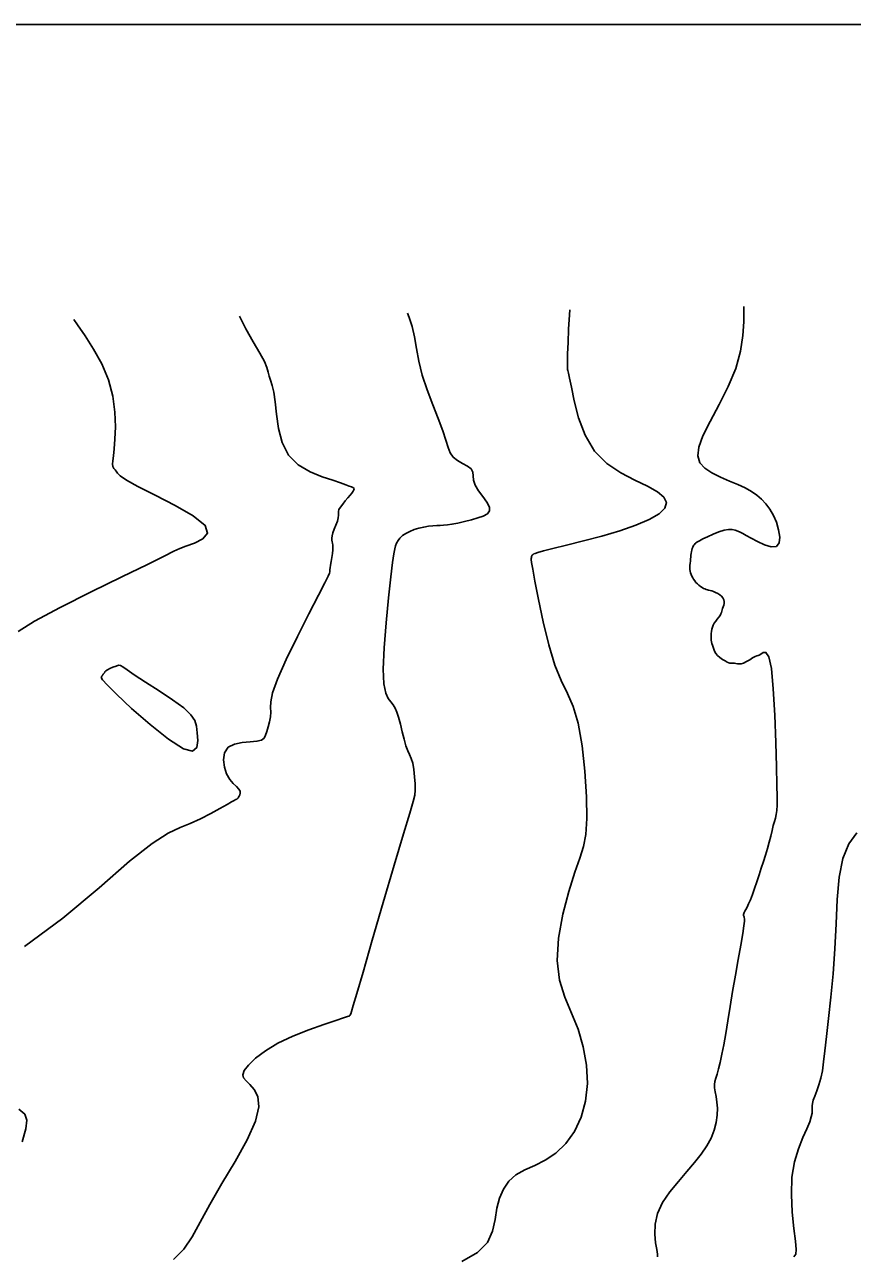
# Model space of a CAD drawing. Extents: x 2566142 to 2571431, y 418755 to 421584.
# Drawn here: x 2568479.9 to 2568693.7, y 421243.9 to 421561.7 of the extents above; entities that cross this region are included whole.
import ezdxf

# ---------------------------------------------------------------- set-up
doc = ezdxf.new("R2010")
doc.units = 0
for name, color, linetype in [('Contour_ADS_Major', 7, 'Continuous'), ('Contour_ADS_Minor', 7, 'Continuous'), ('Contour_ADS_State_Plane_Border', 7, 'Continuous')]:
    doc.layers.add(name, color=color, linetype=linetype)

msp = doc.modelspace()

# ---------------------------------------------------------------- linework, layer by layer
at = {"layer": 'Contour_ADS_Major'}
for points in [[(2568653.26, 421417.65), (2568652.94, 421418.05), (2568652.66, 421418.45), (2568652.42, 421418.87), (2568652.21, 421419.28), (2568652.02, 421419.69), (2568651.85, 421420.1), (2568651.73, 421420.54), (2568651.67, 421421.01), (2568651.66, 421421.52), (2568651.7, 421422.06), (2568651.77, 421422.62), (2568651.83, 421423.17), (2568651.87, 421423.7), (2568651.9, 421424.21), (2568651.94, 421424.7), (2568651.99, 421425.16), (2568652.08, 421425.61), (2568652.19, 421426.02), (2568652.32, 421426.4), (2568652.45, 421426.74), (2568652.58, 421427.02), (2568652.71, 421427.26), (2568652.86, 421427.47), (2568653.04, 421427.66), (2568653.27, 421427.87), (2568653.63, 421428.11), (2568654.2, 421428.43), (2568655.06, 421428.88), (2568656.25, 421429.46), (2568657.67, 421430.09), (2568659.14, 421430.68), (2568660.52, 421431.1), (2568661.68, 421431.29), (2568662.62, 421431.28), (2568663.4, 421431.12), (2568664.07, 421430.88), (2568664.68, 421430.6), (2568665.37, 421430.24), (2568666.26, 421429.75), (2568667.49, 421429.06), (2568669.13, 421428.18), (2568670.96, 421427.35), (2568672.69, 421426.83), (2568674.02, 421426.94), (2568674.73, 421427.84), (2568674.88, 421429.37), (2568674.6, 421431.25), (2568674.02, 421433.19), (2568673.25, 421434.97), (2568672.34, 421436.55), (2568671.3, 421437.95), (2568670.17, 421439.16), (2568668.95, 421440.21), (2568667.59, 421441.15), (2568666, 421442.03), (2568664.11, 421442.9), (2568661.9, 421443.83), (2568659.56, 421444.83), (2568657.35, 421445.93), (2568655.51, 421447.16), (2568654.27, 421448.57), (2568653.74, 421450.3), (2568653.96, 421452.55), (2568655.02, 421455.49), (2568656.89, 421459.23), (2568659.22, 421463.56), (2568661.58, 421468.2), (2568663.55, 421472.88), (2568664.78, 421477.34), (2568665.4, 421481.39), (2568665.6, 421484.9), (2568665.61, 421487.7), (2568665.61, 421488.85)], [(2568667.31, 421335.71), (2568667.82, 421337.06), (2568668.38, 421338.64), (2568668.96, 421340.36), (2568669.55, 421342.12), (2568670.13, 421343.86), (2568670.7, 421345.57), (2568671.24, 421347.26), (2568671.73, 421348.93), (2568672.17, 421350.58), (2568672.56, 421352.16), (2568672.91, 421353.62), (2568673.23, 421354.87), (2568673.53, 421355.91), (2568673.79, 421356.81), (2568674, 421357.73), (2568674.15, 421358.78), (2568674.22, 421360.15), (2568674.22, 421362.21), (2568674.15, 421365.35), (2568674.03, 421370), (2568673.86, 421376.3), (2568673.6, 421383.39), (2568673.24, 421390.14), (2568672.74, 421395.43), (2568672.08, 421398.44), (2568671.34, 421399.59), (2568670.63, 421399.59), (2568670.03, 421399.16), (2568669.61, 421398.89), (2568669.29, 421398.78), (2568668.97, 421398.71), (2568668.53, 421398.53), (2568667.9, 421398.18), (2568667.13, 421397.7), (2568666.32, 421397.22), (2568665.56, 421396.84), (2568664.92, 421396.65), (2568664.39, 421396.62), (2568663.95, 421396.67), (2568663.55, 421396.75), (2568663.19, 421396.8), (2568662.85, 421396.82), (2568662.57, 421396.82), (2568662.34, 421396.81), (2568662.16, 421396.81), (2568661.99, 421396.83), (2568661.74, 421396.92), (2568661.36, 421397.1), (2568660.79, 421397.39), (2568660.12, 421397.77), (2568659.43, 421398.24), (2568658.83, 421398.76), (2568658.38, 421399.32), (2568658.07, 421399.89), (2568657.86, 421400.44), (2568657.69, 421400.96), (2568657.53, 421401.43), (2568657.38, 421401.86), (2568657.26, 421402.3), (2568657.18, 421402.77), (2568657.15, 421403.29), (2568657.15, 421403.86), (2568657.2, 421404.44), (2568657.27, 421405.01), (2568657.36, 421405.56), (2568657.5, 421406.09), (2568657.69, 421406.61), (2568657.98, 421407.13), (2568658.35, 421407.66), (2568658.77, 421408.19), (2568659.17, 421408.69), (2568659.5, 421409.14), (2568659.71, 421409.53), (2568659.83, 421409.88), (2568659.91, 421410.22), (2568660, 421410.56), (2568660.15, 421410.93), (2568660.31, 421411.34), (2568660.45, 421411.77), (2568660.54, 421412.23), (2568660.53, 421412.71), (2568660.42, 421413.19), (2568660.2, 421413.66), (2568659.86, 421414.09), (2568659.41, 421414.47), (2568658.88, 421414.8), (2568658.33, 421415.08), (2568657.8, 421415.29), (2568657.33, 421415.44), (2568656.91, 421415.55), (2568656.54, 421415.64), (2568656.2, 421415.73), (2568655.87, 421415.83), (2568655.54, 421415.96), (2568655.2, 421416.12), (2568654.84, 421416.34), (2568654.45, 421416.6), (2568654.03, 421416.92), (2568653.63, 421417.27), (2568653.26, 421417.65)], [(2568643.36, 421243.51), (2568643.32, 421244.24), (2568643.15, 421245.43), (2568642.85, 421247.18), (2568642.62, 421249.42), (2568642.69, 421251.98), (2568643.31, 421254.72), (2568644.66, 421257.52), (2568646.54, 421260.29), (2568648.71, 421262.98), (2568650.89, 421265.52), (2568652.88, 421267.87), (2568654.6, 421270.06), (2568656.04, 421272.15), (2568657.17, 421274.19), (2568657.98, 421276.22), (2568658.5, 421278.21), (2568658.77, 421280.12), (2568658.81, 421281.89), (2568658.68, 421283.49), (2568658.45, 421284.91), (2568658.21, 421286.14), (2568658.05, 421287.18), (2568658.04, 421288.03), (2568658.17, 421288.81), (2568658.41, 421289.66), (2568658.73, 421290.69), (2568659.1, 421292.04), (2568659.52, 421293.73), (2568659.97, 421295.81), (2568660.45, 421298.29), (2568660.95, 421301.19), (2568661.49, 421304.49), (2568662.08, 421308.13), (2568662.73, 421312.07), (2568663.46, 421316.23), (2568664.18, 421320.32), (2568664.84, 421324.01), (2568665.35, 421326.97), (2568665.65, 421328.97), (2568665.78, 421330.16), (2568665.79, 421330.79), (2568665.74, 421331.1), (2568665.68, 421331.3), (2568665.63, 421331.47), (2568665.58, 421331.61), (2568665.56, 421331.76), (2568665.58, 421331.93), (2568665.64, 421332.15), (2568665.75, 421332.43), (2568665.92, 421332.79), (2568666.17, 421333.24), (2568666.48, 421333.84), (2568666.87, 421334.64), (2568667.31, 421335.71)]]:
    msp.add_lwpolyline(points, dxfattribs=at)
at = {"layer": 'Contour_ADS_Minor'}
for points in [[(2568592.79, 421242.31), (2568596.85, 421244.61), (2568599.39, 421247.25), (2568600.75, 421250.17), (2568601.41, 421253.17), (2568601.87, 421256.06), (2568602.55, 421258.7), (2568603.56, 421261.03), (2568604.96, 421263.03), (2568606.79, 421264.66), (2568609.05, 421265.96), (2568611.63, 421267.14), (2568614.36, 421268.5), (2568617.08, 421270.3), (2568619.63, 421272.76), (2568621.86, 421275.88), (2568623.63, 421279.55), (2568624.78, 421283.72), (2568625.22, 421288.26), (2568624.99, 421293.01), (2568624.16, 421297.75), (2568622.84, 421302.27), (2568621.14, 421306.47), (2568619.4, 421310.59), (2568618.02, 421314.98), (2568617.39, 421320), (2568617.77, 421325.81), (2568618.91, 421331.97), (2568620.45, 421337.84), (2568622.01, 421342.81), (2568623.28, 421346.47), (2568624.21, 421349.45), (2568624.79, 421352.56), (2568625.04, 421356.67), (2568624.96, 421362.3), (2568624.55, 421368.88), (2568623.84, 421375.49), (2568622.83, 421381.27), (2568621.55, 421385.59), (2568620.06, 421388.99), (2568618.47, 421392.29), (2568616.84, 421396.3), (2568615.27, 421401.55), (2568613.83, 421407.48), (2568612.61, 421413.24), (2568611.68, 421417.98), (2568611.1, 421421.08), (2568610.8, 421422.79), (2568610.7, 421423.56), (2568610.72, 421423.87), (2568610.77, 421424.09), (2568610.83, 421424.31), (2568610.9, 421424.5), (2568610.97, 421424.65), (2568611.03, 421424.75), (2568611.1, 421424.83), (2568611.21, 421424.9), (2568611.4, 421424.99), (2568611.72, 421425.13), (2568612.44, 421425.37), (2568613.86, 421425.77), (2568616.26, 421426.39), (2568619.83, 421427.27), (2568624.22, 421428.37), (2568628.97, 421429.63), (2568633.62, 421431), (2568637.75, 421432.44), (2568641.17, 421433.9), (2568643.72, 421435.38), (2568645.25, 421436.83), (2568645.65, 421438.26), (2568644.97, 421439.66), (2568643.31, 421441.08), (2568640.77, 421442.54), (2568637.49, 421444.09), (2568633.83, 421445.95), (2568630.21, 421448.36), (2568627.04, 421451.56), (2568624.64, 421455.66), (2568622.95, 421460.18), (2568621.81, 421464.53), (2568621.08, 421468.09), (2568620.61, 421470.42), (2568620.34, 421471.72), (2568620.19, 421472.34), (2568620.12, 421472.64), (2568620.08, 421472.95), (2568620.06, 421473.55), (2568620.07, 421474.7), (2568620.12, 421476.66), (2568620.22, 421479.56), (2568620.37, 421483.06), (2568620.58, 421486.7), (2568620.69, 421487.99)], [(2568478.26, 421405.02), (2568482.48, 421407.64), (2568489.08, 421411.17), (2568497.05, 421415.18), (2568505.03, 421419.09), (2568511.66, 421422.32), (2568515.94, 421424.45), (2568518.42, 421425.7), (2568520, 421426.44), (2568521.57, 421427.04), (2568523.75, 421427.82), (2568525.9, 421428.91), (2568527.13, 421430.4), (2568526.5, 421432.36), (2568523.45, 421434.82), (2568518.77, 421437.52), (2568513.61, 421440.16), (2568509.12, 421442.42), (2568506.18, 421444.07), (2568504.58, 421445.18), (2568503.86, 421445.89), (2568503.55, 421446.36), (2568503.25, 421446.73), (2568502.96, 421447.1), (2568502.72, 421447.55), (2568502.6, 421448.16), (2568502.65, 421449.04), (2568502.82, 421450.31), (2568503.03, 421452.12), (2568503.23, 421454.6), (2568503.33, 421457.83), (2568503.2, 421461.63), (2568502.66, 421465.76), (2568501.57, 421469.98), (2568499.84, 421474.07), (2568497.71, 421477.88), (2568495.51, 421481.28), (2568493.53, 421484.15), (2568492.61, 421485.54)], [(2568562.85, 421442.86), (2568561.48, 421443.34), (2568559.45, 421444.01), (2568556.71, 421444.92), (2568553.6, 421446.21), (2568550.56, 421448.03), (2568548.05, 421450.53), (2568546.4, 421453.77), (2568545.45, 421457.42), (2568544.95, 421461.06), (2568544.61, 421464.27), (2568544.24, 421466.73), (2568543.83, 421468.53), (2568543.42, 421469.87), (2568543.08, 421470.94), (2568542.82, 421471.95), (2568542.47, 421473.12), (2568541.83, 421474.68), (2568540.68, 421476.86), (2568538.96, 421479.78), (2568536.99, 421483.14), (2568535.36, 421486.36)], [(2568576.05, 421384.18), (2568575.6, 421385.21), (2568575.09, 421386.05), (2568574.5, 421386.81), (2568573.82, 421387.68), (2568573.17, 421389.08), (2568572.68, 421391.46), (2568572.5, 421395.29), (2568572.73, 421400.79), (2568573.24, 421407.23), (2568573.89, 421413.66), (2568574.49, 421419.09), (2568574.94, 421422.8), (2568575.25, 421425.05), (2568575.48, 421426.31), (2568575.7, 421427.09), (2568575.96, 421427.78), (2568576.32, 421428.45), (2568576.81, 421429.11), (2568577.47, 421429.73), (2568578.33, 421430.31), (2568579.36, 421430.84), (2568580.51, 421431.29), (2568581.72, 421431.67), (2568582.95, 421431.94), (2568584.16, 421432.14), (2568585.3, 421432.27), (2568586.32, 421432.34), (2568587.22, 421432.39), (2568588.09, 421432.43), (2568589.06, 421432.52), (2568590.26, 421432.69), (2568591.77, 421432.98), (2568593.49, 421433.36), (2568595.26, 421433.81), (2568596.93, 421434.29), (2568598.35, 421434.79), (2568599.4, 421435.37), (2568599.97, 421436.11), (2568599.94, 421437.08), (2568599.28, 421438.35), (2568598.22, 421439.8), (2568597.1, 421441.32), (2568596.23, 421442.77), (2568595.84, 421444.05), (2568595.73, 421445.16), (2568595.61, 421446.12), (2568595.19, 421446.95), (2568594.27, 421447.68), (2568593.01, 421448.38), (2568591.69, 421449.13), (2568590.56, 421450.01), (2568589.8, 421451.09), (2568589.26, 421452.5), (2568588.71, 421454.37), (2568587.91, 421456.83), (2568586.72, 421459.94), (2568585.29, 421463.53), (2568583.83, 421467.35), (2568582.58, 421471.16), (2568581.7, 421474.75), (2568581.09, 421478.06), (2568580.56, 421481.06), (2568579.96, 421483.73), (2568579.19, 421486.06), (2568578.79, 421487.19)], [(2568489.79, 421330.93), (2568499.12, 421338.82), (2568507, 421345.67), (2568512.83, 421350.25), (2568516.97, 421352.89), (2568520.04, 421354.35), (2568522.68, 421355.4), (2568525.35, 421356.61), (2568527.97, 421357.96), (2568530.32, 421359.26), (2568532.17, 421360.33), (2568533.36, 421361.01), (2568534.01, 421361.37), (2568534.3, 421361.52), (2568534.4, 421361.57), (2568534.48, 421361.6), (2568534.56, 421361.63), (2568534.64, 421361.66), (2568534.71, 421361.7), (2568534.77, 421361.74), (2568534.82, 421361.79), (2568534.87, 421361.84), (2568534.92, 421361.9), (2568534.97, 421361.97), (2568535.04, 421362.07), (2568535.13, 421362.23), (2568535.27, 421362.47), (2568535.44, 421362.81), (2568535.56, 421363.23), (2568535.52, 421363.74), (2568535.23, 421364.31), (2568534.61, 421364.96), (2568533.78, 421365.77), (2568532.88, 421366.81), (2568532.07, 421368.2), (2568531.49, 421369.96), (2568531.27, 421371.88), (2568531.56, 421373.69), (2568532.48, 421375.1), (2568534.09, 421375.93), (2568536.1, 421376.32), (2568538.16, 421376.48), (2568539.9, 421376.63), (2568541.06, 421376.95), (2568541.74, 421377.48), (2568542.13, 421378.23), (2568542.42, 421379.19), (2568542.77, 421380.36), (2568543.12, 421381.64), (2568543.39, 421382.95), (2568543.5, 421384.18), (2568543.43, 421385.35), (2568543.45, 421386.83), (2568543.93, 421389.11), (2568545.2, 421392.67), (2568547.46, 421397.76), (2568550.33, 421403.69), (2568553.28, 421409.53), (2568555.77, 421414.38), (2568557.39, 421417.54), (2568558.26, 421419.27), (2568558.62, 421420.04), (2568558.71, 421420.36), (2568558.74, 421420.62), (2568558.76, 421420.97), (2568558.81, 421421.46), (2568558.91, 421422.14), (2568559.06, 421423.05), (2568559.23, 421424.08), (2568559.39, 421425.13), (2568559.5, 421426.05), (2568559.53, 421426.77), (2568559.49, 421427.31), (2568559.41, 421427.75), (2568559.32, 421428.16), (2568559.25, 421428.59), (2568559.23, 421429.09), (2568559.31, 421429.71), (2568559.51, 421430.49), (2568559.86, 421431.43), (2568560.27, 421432.46), (2568560.66, 421433.47), (2568560.91, 421434.33), (2568560.98, 421434.98), (2568560.94, 421435.48), (2568560.93, 421435.94), (2568561.08, 421436.46), (2568561.47, 421437.12), (2568562.04, 421437.89), (2568562.71, 421438.69), (2568563.37, 421439.46), (2568563.94, 421440.15), (2568564.4, 421440.73), (2568564.74, 421441.21), (2568564.94, 421441.57), (2568565, 421441.82), (2568564.92, 421441.99), (2568564.68, 421442.13), (2568564.29, 421442.3), (2568563.73, 421442.52), (2568562.85, 421442.86)], [(2568518.31, 421242.82), (2568521.04, 421245.54), (2568523.2, 421248.72), (2568525.26, 421252.51), (2568527.71, 421257.06), (2568530.86, 421262.42), (2568534.27, 421268.15), (2568537.37, 421273.71), (2568539.54, 421278.54), (2568540.38, 421282.24), (2568540.13, 421284.89), (2568539.22, 421286.73), (2568538.09, 421288), (2568537.1, 421288.93), (2568536.44, 421289.7), (2568536.24, 421290.53), (2568536.63, 421291.6), (2568537.72, 421293.05), (2568539.54, 421294.8), (2568542.07, 421296.71), (2568545.32, 421298.65), (2568549.2, 421300.48), (2568553.31, 421302.13), (2568557.15, 421303.51), (2568560.23, 421304.55), (2568562.21, 421305.2), (2568563.24, 421305.55), (2568563.66, 421305.69), (2568563.76, 421305.72), (2568563.82, 421305.74), (2568563.89, 421305.82), (2568563.98, 421305.98), (2568564.11, 421306.28), (2568564.31, 421306.88), (2568564.76, 421308.39), (2568565.68, 421311.54), (2568567.29, 421317.05), (2568569.68, 421325.27), (2568572.52, 421335), (2568575.36, 421344.69), (2568577.75, 421352.75), (2568579.35, 421358.04), (2568580.24, 421361.07), (2568580.64, 421362.75), (2568580.75, 421364.03), (2568580.72, 421365.63), (2568580.61, 421367.49), (2568580.41, 421369.36), (2568580.12, 421371), (2568579.76, 421372.22), (2568579.33, 421373.21), (2568578.87, 421374.21), (2568578.38, 421375.46), (2568577.9, 421377.14), (2568577.42, 421379.09), (2568576.95, 421381.06), (2568576.49, 421382.82), (2568576.05, 421384.18)], [(2568678.52, 421243.51), (2568679.03, 421244.22), (2568679.16, 421245.43), (2568678.97, 421247.56), (2568678.57, 421250.87), (2568678.14, 421255.04), (2568677.89, 421259.59), (2568678.04, 421264.06), (2568678.72, 421268.03), (2568679.75, 421271.45), (2568680.9, 421274.3), (2568681.93, 421276.59), (2568682.64, 421278.34), (2568683.05, 421279.65), (2568683.25, 421280.61), (2568683.3, 421281.33), (2568683.29, 421281.92), (2568683.28, 421282.49), (2568683.35, 421283.13), (2568683.56, 421283.95), (2568683.95, 421285.03), (2568684.47, 421286.36), (2568685.02, 421287.9), (2568685.52, 421289.63), (2568685.91, 421291.55), (2568686.23, 421293.84), (2568686.56, 421296.73), (2568686.97, 421300.43), (2568687.51, 421305.1), (2568688.11, 421310.58), (2568688.69, 421316.63), (2568689.15, 421323.02), (2568689.45, 421329.51), (2568689.75, 421335.79), (2568690.27, 421341.52), (2568691.22, 421346.38), (2568692.76, 421350.14), (2568694.84, 421352.96)], [(2568479.86, 421323.65), (2568489.79, 421330.93)], [(2568479.27, 421273.26), (2568480.2, 421276.56), (2568480.48, 421278.77), (2568479.93, 421280.32), (2568478.41, 421281.62)]]:
    msp.add_lwpolyline(points, dxfattribs=at)
msp.add_lwpolyline([(2568524.5, 421378.84), (2568524.62, 421376.83), (2568524.36, 421375.02), (2568523.27, 421374.08), (2568520.9, 421374.66), (2568517.02, 421377.17), (2568512.28, 421380.96), (2568507.52, 421385.13), (2568503.61, 421388.77), (2568501.19, 421391.19), (2568500.03, 421392.51), (2568499.69, 421393.1), (2568499.74, 421393.29), (2568499.81, 421393.39), (2568499.86, 421393.47), (2568499.9, 421393.55), (2568499.96, 421393.66), (2568500.07, 421393.79), (2568500.2, 421393.96), (2568500.34, 421394.12), (2568500.45, 421394.25), (2568500.53, 421394.35), (2568500.57, 421394.42), (2568500.58, 421394.47), (2568500.59, 421394.52), (2568500.6, 421394.58), (2568500.68, 421394.68), (2568500.89, 421394.83), (2568501.3, 421395.07), (2568501.94, 421395.4), (2568502.72, 421395.76), (2568503.51, 421396.07), (2568504.18, 421396.26), (2568504.68, 421396.23), (2568505.28, 421395.88), (2568506.35, 421395.11), (2568508.23, 421393.8), (2568511.13, 421391.92), (2568514.61, 421389.68), (2568518.09, 421387.36), (2568520.99, 421385.23), (2568522.86, 421383.5), (2568523.86, 421382.02), (2568524.3, 421380.54), (2568524.5, 421378.84)], close=True, dxfattribs=at)
at = {"layer": 'Contour_ADS_State_Plane_Border'}
msp.add_lwpolyline([(2566164.43, 418777.5), (2571407.81, 418777.5), (2571407.81, 421561.67), (2566164.43, 421561.67), (2566164.43, 418777.5)], close=True, dxfattribs=at)

doc.saveas('drawing.dxf')
